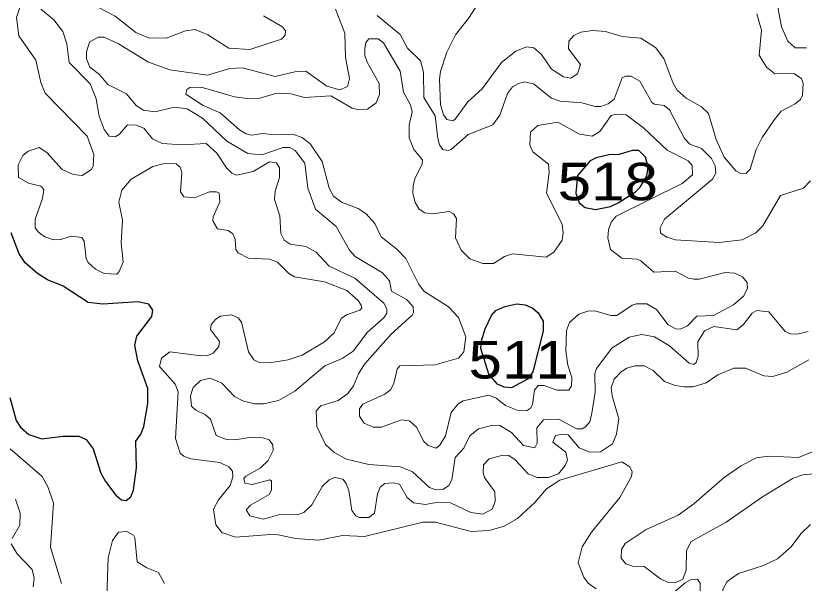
# Model space of a CAD drawing. Extents: x 577 to 602.9, y 7483.8 to 7511.6.
# Drawn here: x 585.349 to 587.032, y 7502.051 to 7503.264 of the extents above; entities that cross this region are included whole.
import ezdxf
from ezdxf.enums import TextEntityAlignment as Align

# ---------------------------------------------------------------- set-up
doc = ezdxf.new("R2010")
doc.units = 0
doc.header["$LTSCALE"] = 0.032
doc.layers.add('1', color=7, linetype='Continuous', lineweight=25)
doc.layers.add('2', color=7, linetype='Continuous', lineweight=13)
doc.layers.add('61', color=7, linetype='Continuous')

msp = doc.modelspace()

# ---------------------------------------------------------------- linework, layer by layer
at = {"layer": '1'}
for points in [[(586.6352, 7502.8641), (586.6716, 7502.8878), (586.682, 7502.8977), (586.6962, 7502.9209), (586.699, 7502.9403), (586.6935, 7502.9618), (586.6791, 7502.9761), (586.6648, 7502.9761), (586.637, 7502.9674), (586.6147, 7502.9666), (586.5877, 7502.9602), (586.575, 7502.9539), (586.5479, 7502.9228), (586.5448, 7502.8847), (586.5519, 7502.864), (586.5646, 7502.8545), (586.5869, 7502.8497), (586.6187, 7502.856)], [(586.3591, 7502.4978), (586.342, 7502.5531), (586.3428, 7502.569), (586.3507, 7502.5952), (586.3642, 7502.6231), (586.3738, 7502.6342), (586.3929, 7502.6429), (586.4183, 7502.6485), (586.4366, 7502.6461), (586.4525, 7502.639), (586.4644, 7502.6294), (586.4748, 7502.6111), (586.4748, 7502.5897), (586.4525, 7502.503), (586.4414, 7502.4871), (586.4072, 7502.4688), (586.3913, 7502.4704), (586.377, 7502.4767)]]:
    msp.add_lwpolyline(points, close=True, dxfattribs=at)
msp.add_lwpolyline([(585.3361, 7502.4481), (585.3496, 7502.3988), (585.3591, 7502.3845), (585.3766, 7502.3694), (585.4045, 7502.3599), (585.4498, 7502.3654), (585.4832, 7502.3654), (585.4991, 7502.3583), (585.5142, 7502.3384), (585.5301, 7502.2867), (585.5404, 7502.2684), (585.5627, 7502.2398), (585.5746, 7502.2294), (585.5842, 7502.2279), (585.5945, 7502.2358), (585.6001, 7502.2501), (585.6064, 7502.2978), (585.6049, 7502.3551), (585.616, 7502.3702), (585.6223, 7502.3861), (585.6311, 7502.4354), (585.6311, 7502.4672), (585.6096, 7502.5268), (585.6033, 7502.5602), (585.6072, 7502.5793), (585.639, 7502.6215), (585.6414, 7502.635), (585.6327, 7502.6477), (585.6096, 7502.6525), (585.5349, 7502.6477), (585.5031, 7502.6509), (585.4498, 7502.6859), (585.4164, 7502.6994), (585.3949, 7502.7129), (585.3687, 7502.736), (585.356, 7502.7551), (585.3393, 7502.8004)], dxfattribs=at)
at = {"layer": '2'}
for points in [[(585.3655, 7503.3061), (585.3504, 7503.26), (585.3552, 7503.221), (585.3917, 7503.1693), (585.4021, 7503.1216), (585.4116, 7503.0986), (585.5015, 7503.0063), (585.5158, 7502.9674), (585.5142, 7502.9435), (585.5102, 7502.9356), (585.4904, 7502.9228), (585.4713, 7502.9244), (585.4482, 7502.9356), (585.4148, 7502.9721), (585.3989, 7502.9825), (585.375, 7502.9745), (585.3639, 7502.965), (585.3536, 7502.9451), (585.3544, 7502.9181), (585.3758, 7502.9061), (585.4021, 7502.8998), (585.4084, 7502.8926), (585.4061, 7502.8735), (585.3902, 7502.829), (585.3902, 7502.8107), (585.3973, 7502.8012), (585.4108, 7502.7916), (585.4291, 7502.7853), (585.445, 7502.7861), (585.4673, 7502.7932), (585.4896, 7502.79), (585.4951, 7502.7821), (585.4991, 7502.7447), (585.5031, 7502.7368), (585.519, 7502.7225), (585.5373, 7502.7129), (585.5643, 7502.7121), (585.5699, 7502.7177), (585.5778, 7502.7376), (585.5738, 7502.7789), (585.577, 7502.8274), (585.5691, 7502.8656), (585.5754, 7502.891), (585.5953, 7502.9149), (585.6414, 7502.9419), (585.6661, 7502.9483), (585.6915, 7502.9475), (585.6995, 7502.9403), (585.7035, 7502.9292), (585.7003, 7502.8879), (585.7074, 7502.8767), (585.7305, 7502.8751), (585.7623, 7502.8879), (585.7774, 7502.8879)], [(585.4737, 7503.3093), (585.5611, 7503.2632), (585.6049, 7503.2282), (585.6319, 7503.2171), (585.6701, 7503.2163), (585.7114, 7503.2314), (585.7321, 7503.2345), (585.7591, 7503.2234), (585.8036, 7503.1948), (585.8482, 7503.1916), (585.9158, 7503.2139), (585.9237, 7503.2226), (585.9245, 7503.2314), (585.9182, 7503.2401), (585.8776, 7503.264)], [(586.3476, 7503.3085), (586.3165, 7503.26), (586.2879, 7503.2234), (586.2688, 7503.186), (586.2553, 7503.1447), (586.2537, 7503.1288), (586.2553, 7503.0739), (586.2617, 7503.0525), (586.2688, 7503.0421), (586.2823, 7503.0397), (586.2871, 7503.0429), (586.3142, 7503.0803), (586.3444, 7503.1081), (586.3857, 7503.1638), (586.4167, 7503.1884), (586.439, 7503.1972), (586.4549, 7503.1956), (586.4716, 7503.1813), (586.4923, 7503.1495), (586.5185, 7503.1336), (586.5336, 7503.1304), (586.5479, 7503.1399), (586.5543, 7503.1598), (586.5289, 7503.1932), (586.5296, 7503.2099), (586.54, 7503.2218), (586.5551, 7503.229), (586.5805, 7503.2322), (586.6076, 7503.2306), (586.6434, 7503.2194), (586.6831, 7503.2163), (586.7149, 7503.1964), (586.7324, 7503.1725), (586.7515, 7503.1216), (586.761, 7503.1049), (586.7801, 7503.0882), (586.8127, 7503.0692), (586.8278, 7503.0548), (586.8445, 7502.9992), (586.8612, 7502.9618), (586.8859, 7502.9324), (586.897, 7502.9268), (586.9081, 7502.9276), (586.9169, 7502.9364), (586.9296, 7502.9785)], [(586.971, 7503.3101), (586.9837, 7503.2401), (586.9972, 7503.2099), (587.0131, 7503.1956), (587.037, 7503.1956)], [(585.9126, 7502.8362), (585.9015, 7502.8712), (585.9023, 7502.8894), (585.9118, 7502.9181), (585.9118, 7502.9387), (585.9054, 7502.9499), (585.8903, 7502.9515), (585.8553, 7502.9308), (585.8203, 7502.9236), (585.81, 7502.9276), (585.7989, 7502.9387), (585.7782, 7502.9706), (585.7551, 7502.9912), (585.705, 7502.988), (585.6613, 7502.9912), (585.6406, 7503.0008), (585.6223, 7503.0238), (585.6057, 7503.0302), (585.5874, 7503.031), (585.5699, 7503.0103), (585.5611, 7503.0055), (585.5484, 7503.0063), (585.5373, 7503.0206), (585.5269, 7503.0493), (585.5206, 7503.0866), (585.5078, 7503.1185), (585.4625, 7503.1638), (585.4577, 7503.2043), (585.449, 7503.2306), (585.4299, 7503.2552), (585.4021, 7503.2783)], [(586.0311, 7503.2783), (586.0517, 7503.2266), (586.0525, 7503.1749), (586.0613, 7503.1296), (586.0573, 7503.1129), (586.0406, 7503.1057)], [(586.9296, 7502.9785), (586.9423, 7503.0039), (586.9686, 7503.0421), (586.9829, 7503.0604), (587.0131, 7503.0755), (587.0242, 7503.0851), (587.0282, 7503.0946), (587.0298, 7503.1192), (587.0266, 7503.1296), (587.0099, 7503.1407), (586.9694, 7503.1399), (586.9519, 7503.1542), (586.936, 7503.1797), (586.9408, 7503.233), (586.9312, 7503.2679)], [(587.0457, 7502.9109), (587.0306, 7502.8958), (586.9813, 7502.8799), (586.9439, 7502.8147), (586.9288, 7502.8004), (586.8994, 7502.7853), (586.8509, 7502.7797), (586.7571, 7502.7853), (586.7388, 7502.7908), (586.7253, 7502.7996), (586.7245, 7502.8107), (586.734, 7502.829), (586.8366, 7502.9149), (586.8437, 7502.9276), (586.8421, 7502.9435), (586.8342, 7502.9586), (586.8127, 7502.9801), (586.7881, 7502.9896), (586.7769, 7503.0016), (586.7443, 7503.0628), (586.7332, 7503.0723), (586.7125, 7503.0747), (586.707, 7503.0787), (586.6815, 7503.124), (586.6624, 7503.1352), (586.6505, 7503.1352), (586.6434, 7503.1312), (586.6267, 7503.0859), (586.6139, 7503.0755), (586.598, 7503.0699), (586.5861, 7503.0699), (586.5575, 7503.0779), (586.5114, 7503.0811), (586.4923, 7503.0882), (586.4541, 7503.1185), (586.4342, 7503.1224), (586.4207, 7503.1185), (586.4096, 7503.1121), (586.3984, 7503.0978), (586.3825, 7503.0517), (586.3674, 7503.031), (586.3149, 7503.0103), (586.2784, 7502.9785), (586.272, 7502.9761), (586.2609, 7502.9785), (586.2537, 7502.988), (586.2497, 7503.0016), (586.2442, 7503.0501), (586.2203, 7503.089), (586.2195, 7503.1431), (586.2132, 7503.1678), (586.1853, 7503.1948), (586.1694, 7503.2242), (586.1201, 7503.2648)], [(586.0406, 7503.1057), (586.0128, 7503.1137), (585.9683, 7503.1455), (585.9476, 7503.1447), (585.9023, 7503.1344), (585.8331, 7503.1526), (585.806, 7503.1511), (585.7583, 7503.1367), (585.678, 7503.1487), (585.6319, 7503.1646), (585.5683, 7503.2043), (585.5373, 7503.2179), (585.5245, 7503.2179), (585.5063, 7503.2075), (585.4999, 7503.1868), (585.4999, 7503.1717), (585.507, 7503.1542), (585.5277, 7503.1383), (585.5452, 7503.1169), (585.585, 7503.097), (585.6057, 7503.0723), (585.6216, 7503.062), (585.6462, 7503.0588), (585.6868, 7503.0684), (585.7146, 7503.0652), (585.7472, 7503.0453), (585.7997, 7502.996), (585.8442, 7502.9698), (585.8744, 7502.9666), (585.9197, 7502.9825), (585.9341, 7502.9825), (585.9452, 7502.9761), (585.9659, 7502.9491), (585.9722, 7502.8958), (585.9889, 7502.8505), (586.0327, 7502.8139), (586.0613, 7502.763), (586.0732, 7502.7495), (586.1321, 7502.7145), (586.1464, 7502.6978), (586.1511, 7502.6755), (586.1829, 7502.6573), (586.1973, 7502.6429), (586.1981, 7502.6302), (586.1949, 7502.6239), (586.1503, 7502.5833), (586.0931, 7502.5197), (586.0804, 7502.499), (586.07, 7502.4728), (586.0581, 7502.4569), (586.0374, 7502.4418), (586.0001, 7502.4306), (585.9905, 7502.4195), (585.9913, 7502.3861), (586.0104, 7502.3479), (586.0287, 7502.3304), (586.0549, 7502.3161), (586.1026, 7502.305), (586.1702, 7502.3002), (586.1957, 7502.2891), (586.2322, 7502.2557), (586.2434, 7502.2517), (586.2617, 7502.2525), (586.2736, 7502.2605), (586.28, 7502.2724), (586.2871, 7502.3201), (586.3054, 7502.34), (586.3181, 7502.3662), (586.3364, 7502.3813), (586.3674, 7502.3893), (586.3825, 7502.3885), (586.4072, 7502.3734), (586.4326, 7502.3455), (586.4573, 7502.3408), (586.4621, 7502.3503), (586.4613, 7502.3837), (586.4756, 7502.4004), (586.5082, 7502.402), (586.5463, 7502.3813), (586.5583, 7502.3813), (586.5654, 7502.3853), (586.5742, 7502.3964), (586.5789, 7502.4147), (586.5861, 7502.4593), (586.5853, 7502.499), (586.5885, 7502.5101), (586.6211, 7502.5539), (586.6585, 7502.5769), (586.6855, 7502.5825), (586.7125, 7502.5777), (586.7443, 7502.5586), (586.7865, 7502.5213), (586.7968, 7502.5189), (586.8016, 7502.5229), (586.8056, 7502.5364), (586.8048, 7502.5674), (586.8191, 7502.5905), (586.839, 7502.6), (586.8883, 7502.5928), (586.9018, 7502.6032), (586.9209, 7502.6286)], [(586.0215, 7503.093), (586.0669, 7503.0668), (586.0812, 7503.0628), (586.0995, 7503.0644), (586.1185, 7503.0779), (586.1257, 7503.0954), (586.1249, 7503.1192), (586.0987, 7503.1646), (586.0939, 7503.1789), (586.0939, 7503.1948), (586.0963, 7503.2067), (586.1026, 7503.2147), (586.1225, 7503.2147), (586.1336, 7503.2059), (586.1694, 7503.1455), (586.1766, 7503.101), (586.1917, 7503.0739), (586.1949, 7503.0588), (586.1885, 7503.0302), (586.1885, 7503.0032), (586.1989, 7502.9785), (586.2171, 7502.9562), (586.2163, 7502.9467), (586.2012, 7502.9173), (586.1973, 7502.9014), (586.1965, 7502.8839), (586.2012, 7502.8648), (586.21, 7502.8505), (586.2219, 7502.8425), (586.2386, 7502.8409), (586.2744, 7502.8457), (586.2831, 7502.8409), (586.2895, 7502.8306), (586.2879, 7502.7893), (586.2998, 7502.763), (586.3181, 7502.7447), (586.346, 7502.7344), (586.369, 7502.7344), (586.3921, 7502.7495), (586.4096, 7502.7551), (586.4811, 7502.7479), (586.4978, 7502.759), (586.5153, 7502.7845), (586.5177, 7502.8004), (586.5153, 7502.8187), (586.4819, 7502.8847), (586.4875, 7502.9292), (586.4859, 7502.9467), (586.4525, 7502.9729), (586.4462, 7502.988), (586.4477, 7503.0151), (586.4636, 7503.0294), (586.5058, 7503.0366), (586.5527, 7503.0111), (586.5797, 7503.0063), (586.5956, 7503.0167), (586.6203, 7503.0509), (586.6306, 7503.054), (586.6521, 7503.0525), (586.6887, 7503.0246), (586.7396, 7502.9769), (586.7841, 7502.9539), (586.7926, 7502.9442), (586.7939, 7502.9242), (586.7714, 7502.9055), (586.6308, 7502.8358), (586.6197, 7502.8226), (586.6146, 7502.8065), (586.6131, 7502.7893), (586.6187, 7502.7646), (586.6426, 7502.7463), (586.6752, 7502.7439), (586.6831, 7502.7399), (586.7109, 7502.7161), (586.7563, 7502.7185), (586.7849, 7502.7034), (586.7968, 7502.701), (586.808, 7502.701), (586.8636, 7502.7153), (586.8843, 7502.7137), (586.9002, 7502.7058), (586.9105, 7502.6938), (586.9113, 7502.6811), (586.9026, 7502.6644), (586.8811, 7502.6461), (586.8382, 7502.6231), (586.8032, 7502.6223), (586.7833, 7502.6016), (586.7674, 7502.5944), (586.7579, 7502.5952), (586.742, 7502.6032), (586.7165, 7502.6366), (586.6958, 7502.6485), (586.6736, 7502.6485), (586.6648, 7502.6453), (586.6322, 7502.6231), (586.6195, 7502.6231), (586.5853, 7502.6334), (586.5702, 7502.6326), (586.5511, 7502.6262), (586.5312, 7502.6087)], [(586.5312, 7502.6087), (586.5249, 7502.5913), (586.5233, 7502.5475), (586.5273, 7502.5173), (586.536, 7502.4911), (586.5352, 7502.4728), (586.5296, 7502.464), (586.5042, 7502.464), (586.4772, 7502.4736), (586.4644, 7502.4736), (586.4565, 7502.464), (586.4517, 7502.433), (586.4477, 7502.4251), (586.439, 7502.4195), (586.4191, 7502.4211), (586.3945, 7502.4314), (586.3746, 7502.4465), (586.3587, 7502.4529), (586.3038, 7502.441), (586.2935, 7502.4346), (586.2784, 7502.4163), (586.2664, 7502.3662), (586.2545, 7502.3463), (586.2466, 7502.34), (586.2291, 7502.3455), (586.2203, 7502.3543), (586.2044, 7502.3845), (586.1893, 7502.398), (586.1726, 7502.4004), (586.1297, 7502.3845), (586.1122, 7502.3845), (586.0923, 7502.3933), (586.0828, 7502.4084), (586.0828, 7502.4243), (586.0899, 7502.4338), (586.1368, 7502.4553), (586.1488, 7502.4648), (586.1559, 7502.4783), (586.1631, 7502.5086), (586.1686, 7502.5157), (586.2444, 7502.518), (586.294, 7502.5322), (586.3054, 7502.5458), (586.3094, 7502.5777), (586.2943, 7502.6191), (586.272, 7502.6429), (586.2203, 7502.6755), (586.2084, 7502.6914), (586.1814, 7502.7455), (586.1623, 7502.7654), (586.1289, 7502.7916), (586.1154, 7502.8203), (586.0971, 7502.8409), (586.0796, 7502.8521), (586.0446, 7502.8656), (586.0271, 7502.8783), (586.0176, 7502.8958), (586.0032, 7502.9523), (585.9778, 7502.9896), (585.9603, 7503.0039), (585.9396, 7503.0111), (585.9015, 7503.0095), (585.876, 7503.0127), (585.8522, 7503.0087), (585.841, 7503.0119), (585.8267, 7503.0199), (585.7854, 7503.0564), (585.7488, 7503.0723), (585.7122, 7503.0962), (585.7138, 7503.1065), (585.7202, 7503.1105), (585.7448, 7503.1113), (585.8156, 7503.0906), (585.8426, 7503.0874), (585.8696, 7503.0882), (585.9062, 7503.0986), (585.9364, 7503.097), (585.9651, 7503.089), (586.0215, 7503.093)], [(585.7774, 7502.8879), (585.783, 7502.8847), (585.7846, 7502.8664), (585.7703, 7502.8346), (585.7695, 7502.8258), (585.7798, 7502.8083), (585.8021, 7502.8052), (585.8124, 7502.798), (585.8172, 7502.7869), (585.8188, 7502.7646), (585.8235, 7502.7574), (585.8458, 7502.7463), (585.8903, 7502.7439), (585.9078, 7502.7376), (585.9317, 7502.7129), (585.9436, 7502.7058), (586.008, 7502.6954), (586.0557, 7502.6771), (586.0796, 7502.6557), (586.0859, 7502.6453), (586.0875, 7502.639), (586.0836, 7502.635), (586.0549, 7502.6246), (586.0438, 7502.6167), (586.0287, 7502.5865), (586.008, 7502.5674), (585.9603, 7502.5388), (585.9301, 7502.5284), (585.8895, 7502.5221), (585.8681, 7502.5237), (585.8569, 7502.5284), (585.8458, 7502.5459), (585.8307, 7502.6095), (585.8235, 7502.6183), (585.8092, 7502.6246), (585.7862, 7502.6223), (585.7758, 7502.6159), (585.7663, 7502.604), (585.7647, 7502.5936), (585.7838, 7502.5682), (585.7822, 7502.5571), (585.7703, 7502.5427), (585.7591, 7502.538), (585.7448, 7502.5372), (585.678, 7502.5459), (585.6597, 7502.5324), (585.6557, 7502.5141), (585.6891, 7502.4767), (585.6955, 7502.46), (585.6899, 7502.3607), (585.6995, 7502.3296), (585.7074, 7502.3225), (585.7225, 7502.3169), (585.7846, 7502.309), (585.8036, 7502.3002), (585.8116, 7502.2907), (585.8124, 7502.2787), (585.8068, 7502.2605), (585.7814, 7502.2294), (585.771, 7502.2096), (585.7758, 7502.1762), (585.7885, 7502.1595), (585.818, 7502.1499), (585.9023, 7502.1563), (585.946, 7502.1467), (585.9961, 7502.1436), (586.0462, 7502.1531), (586.0931, 7502.1515), (586.2179, 7502.1817), (586.245, 7502.1817), (586.3213, 7502.1619), (586.3595, 7502.1642), (586.3913, 7502.173), (586.4199, 7502.1897), (586.4573, 7502.2239), (586.4819, 7502.2533), (586.5106, 7502.2716), (586.6426, 7502.3106), (586.6601, 7502.3002), (586.6648, 7502.2891), (586.6632, 7502.2795), (586.6386, 7502.2342), (586.5782, 7502.1603), (586.5583, 7502.1293), (586.5495, 7502.0951), (586.5615, 7502.064), (586.571, 7502.0513), (586.5877, 7502.0394)], [(586.5281, 7502.3686), (586.5153, 7502.3702), (586.501, 7502.367), (586.4955, 7502.3527), (586.5233, 7502.3312), (586.5265, 7502.3145), (586.5217, 7502.3026), (586.5074, 7502.2851), (586.4859, 7502.2772), (586.4621, 7502.2772), (586.443, 7502.2851), (586.4151, 7502.3153), (586.4016, 7502.3241), (586.3889, 7502.3249), (586.3595, 7502.3169), (586.3476, 7502.3042), (586.3468, 7502.2875), (586.3499, 7502.2772), (586.3714, 7502.2469), (586.3722, 7502.2263), (586.3658, 7502.2096), (586.346, 7502.1992), (586.3205, 7502.2024), (586.2768, 7502.2231), (586.2466, 7502.2239), (586.2235, 7502.2199), (586.1981, 7502.2231), (586.1845, 7502.2342), (586.1678, 7502.2628), (586.1543, 7502.266), (586.1368, 7502.2644), (586.1265, 7502.2565), (586.1209, 7502.2422), (586.1146, 7502.2008), (586.1026, 7502.1921), (586.082, 7502.1921), (586.0748, 7502.1953), (586.0661, 7502.2064), (586.0597, 7502.2493), (586.0541, 7502.2644), (586.047, 7502.274), (586.0303, 7502.2772), (586.0176, 7502.2724), (586.004, 7502.2589), (585.981, 7502.2191), (585.9635, 7502.2024), (585.95, 7502.1976), (585.9126, 7502.1984), (585.8776, 7502.1881), (585.8482, 7502.1953), (585.841, 7502.208), (585.8498, 7502.2183), (585.8895, 7502.2406), (585.8951, 7502.2501), (585.8951, 7502.27), (585.8911, 7502.2724), (585.8537, 7502.262), (585.8378, 7502.2652), (585.8355, 7502.2748), (585.8402, 7502.2803), (585.8704, 7502.297), (585.8879, 7502.3137), (585.8983, 7502.3352), (585.8975, 7502.3471), (585.8895, 7502.3575), (585.876, 7502.3622), (585.8474, 7502.363), (585.8172, 7502.3575), (585.7989, 7502.3583), (585.7766, 7502.367), (585.7647, 7502.402), (585.7536, 7502.4115), (585.7329, 7502.4211), (585.7241, 7502.4298), (585.7217, 7502.4521), (585.7273, 7502.4696), (585.7432, 7502.4847), (585.7639, 7502.4895), (585.7885, 7502.4791), (585.8156, 7502.4505), (585.8347, 7502.4402), (585.8593, 7502.4346), (585.8784, 7502.4346), (585.9094, 7502.4418), (585.9444, 7502.4616), (586.0088, 7502.5157), (586.0454, 7502.5316), (586.0692, 7502.5475), (586.0995, 7502.5881), (586.1344, 7502.6183), (586.1408, 7502.6286), (586.1408, 7502.6374), (586.1344, 7502.6501), (586.0724, 7502.7034), (586.0176, 7502.7288), (585.9905, 7502.759), (585.9683, 7502.771), (585.9349, 7502.7757), (585.9221, 7502.7845), (585.915, 7502.7988), (585.9126, 7502.8362)], [(586.9209, 7502.6286), (586.9312, 7502.6342), (586.9567, 7502.631), (586.9916, 7502.5889), (587.0028, 7502.5841), (587.0171, 7502.5833), (587.0409, 7502.5889)], [(587.0417, 7502.5284), (586.9948, 7502.5022), (586.9654, 7502.4934), (586.9463, 7502.4942), (586.9066, 7502.5109), (586.8819, 7502.5109), (586.8477, 7502.4966), (586.8231, 7502.4799), (586.7952, 7502.4712), (586.7761, 7502.4712), (586.7563, 7502.4736), (586.734, 7502.4823), (586.7094, 7502.5062), (586.6903, 7502.5157), (586.6704, 7502.5157), (586.6537, 7502.5109), (586.641, 7502.503), (586.6267, 7502.4871), (586.6203, 7502.4688), (586.6219, 7502.4521), (586.6362, 7502.4028), (586.6314, 7502.3702), (586.6227, 7502.3495), (586.5972, 7502.332), (586.5742, 7502.3312), (586.5519, 7502.3408), (586.5281, 7502.3686)], [(585.4466, 7502.0505), (585.4228, 7502.1285), (585.4291, 7502.2223), (585.418, 7502.2557), (585.4053, 7502.2795), (585.3369, 7502.3384)], [(587.0529, 7502.2851), (587.029, 7502.2827), (587.0083, 7502.2756), (586.9431, 7502.2358), (586.8652, 7502.1817), (586.7905, 7502.1404), (586.7809, 7502.1213), (586.7801, 7502.0792), (586.773, 7502.0601), (586.7563, 7502.0521), (586.742, 7502.0529), (586.7253, 7502.0609), (586.6903, 7502.0871), (586.6664, 7502.0879), (586.6513, 7502.0927), (586.641, 7502.1046), (586.6418, 7502.1237), (586.6497, 7502.1364), (586.695, 7502.1658), (586.7634, 7502.1968), (586.7968, 7502.2207), (586.8612, 7502.2772), (586.8962, 7502.3018), (586.9296, 7502.3193), (586.9559, 7502.3225), (587.0203, 7502.3201), (587.0529, 7502.3336)], [(585.348, 7502.231), (585.3584, 7502.2008), (585.3576, 7502.1754), (585.3409, 7502.1467)], [(587.0728, 7502.0004), (587.0322, 7502.0171), (587.0044, 7502.0179), (586.9916, 7502.0132), (586.9789, 7501.9996), (586.9662, 7501.9543), (586.9527, 7501.9368), (586.9304, 7501.9336), (586.9145, 7501.9392), (586.9002, 7501.9495), (586.874, 7501.9806), (586.8612, 7502.002), (586.8581, 7502.0378), (586.8676, 7502.0553), (586.8922, 7502.072), (586.9455, 7502.0895), (586.9749, 7502.1038), (587.0044, 7502.1293), (587.025, 7502.1571), (587.0457, 7502.177)], [(585.6661, 7502.0505), (585.6534, 7502.0744), (585.6287, 7502.0839), (585.608, 7502.0967), (585.6033, 7502.1483), (585.6001, 7502.1539), (585.5858, 7502.1619), (585.5683, 7502.1603), (585.5556, 7502.1428), (585.546, 7502.1054), (585.5428, 7502.0028)], [(585.3393, 7502.1356), (585.352, 7502.1141), (585.3838, 7502.0807), (585.3878, 7502.0625), (585.3862, 7502.0434)], [(586.7412, 7502.0211), (586.7777, 7502.0521), (586.7897, 7502.0585), (586.804, 7502.0601), (586.8103, 7502.0513), (586.8095, 7501.9806)]]:
    msp.add_lwpolyline(points, dxfattribs=at)

# ---------------------------------------------------------------- texts
at = {"layer": '61', "width": 1.2}
for s, p in [('518', (586.6128, 7502.8697)), ('511', (586.4226, 7502.4888))]:
    msp.add_text(s, height=0.08, dxfattribs=at).set_placement(p, align=Align.CENTER)

doc.saveas('drawing.dxf')
